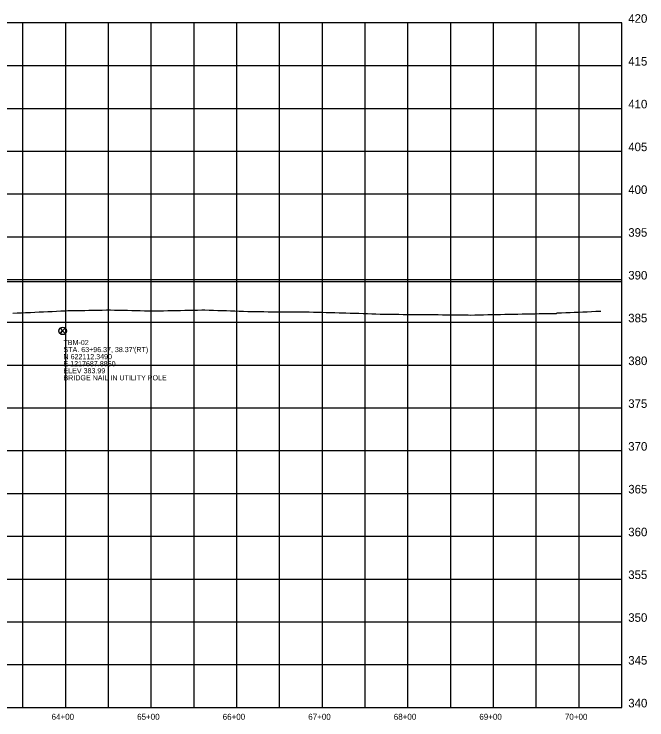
# Model space of a CAD drawing. Extents: x 1189978 to 1314812, y 571533 to 629339.
# Drawn here: x 1228945 to 1229684, y 628498 to 629323 of the extents above; entities that cross this region are included whole.
import ezdxf

# ---------------------------------------------------------------- set-up
doc = ezdxf.new("R2010")
doc.units = 0
for name, color, linetype in [('DESIGN - SHEET - Corner Text', 7, 'Continuous'), ('DESIGN - SHEET - Light Grid', 7, 'Continuous'), ('SURVEY - DRAINAGE - Pipes and Culverts Text', 7, 'Continuous'), ('SURVEY - PROFILE - Control with Text', 7, 'Continuous'), ('SURVEY - PROFILE - Ground Line with Text', 7, 'Continuous')]:
    doc.layers.add(name, color=color, linetype=linetype)

msp = doc.modelspace()

# ---------------------------------------------------------------- linework, layer by layer
at = {"layer": 'DESIGN - SHEET - Light Grid'}
for p, q in [((1229654.88, 629312.43), (1227554.88, 629312.43)), ((1228954.88, 628512.43), (1228954.88, 629312.43)), ((1229004.88, 628512.43), (1229004.88, 629312.43)), ((1229054.88, 628512.43), (1229054.88, 629312.43)), ((1229104.88, 628512.43), (1229104.88, 629312.43)), ((1229154.88, 628512.43), (1229154.88, 629312.43)), ((1229204.88, 628512.43), (1229204.88, 629312.43)), ((1229254.88, 628512.43), (1229254.88, 629312.43)), ((1229304.88, 628512.43), (1229304.88, 629312.43)), ((1229354.88, 628512.43), (1229354.88, 629312.43)), ((1229404.88, 628512.43), (1229404.88, 629312.43)), ((1229454.88, 628512.43), (1229454.88, 629312.43)), ((1229504.88, 628512.43), (1229504.88, 629312.43)), ((1229554.88, 628512.43), (1229554.88, 629312.43)), ((1229604.88, 628512.43), (1229604.88, 629312.43)), ((1229654.88, 628512.43), (1229654.88, 629312.43)), ((1227554.88, 629262.43), (1229654.88, 629262.43)), ((1227554.88, 629212.43), (1229654.88, 629212.43)), ((1227554.88, 629162.43), (1229654.88, 629162.43)), ((1227554.88, 629112.43), (1229654.88, 629112.43)), ((1227554.88, 629062.43), (1229654.88, 629062.43)), ((1227554.88, 629012.43), (1229654.88, 629012.43)), ((1227554.88, 628962.43), (1229654.88, 628962.43)), ((1227554.88, 628912.43), (1229654.88, 628912.43)), ((1227554.88, 628862.43), (1229654.88, 628862.43)), ((1227554.88, 628812.43), (1229654.88, 628812.43)), ((1227554.88, 628762.43), (1229654.88, 628762.43)), ((1227554.88, 628712.43), (1229654.88, 628712.43)), ((1227554.88, 628662.43), (1229654.88, 628662.43)), ((1227554.88, 628612.43), (1229654.88, 628612.43)), ((1227554.88, 628562.43), (1229654.88, 628562.43)), ((1227554.88, 628512.43), (1229630.37, 628512.43)), ((1227554.88, 628512.43), (1229654.88, 628512.43))]:
    msp.add_line(p, q, dxfattribs=at)
at = {"layer": 'SURVEY - DRAINAGE - Pipes and Culverts Text'}
msp.add_line((1227554.88, 629010.13), (1229654.88, 629010.13), dxfattribs=at)
at = {"layer": 'SURVEY - PROFILE - Control with Text'}
for p, q in [((1228998.18, 628955.4), (1229001.26, 628952.33)), ((1229001.26, 628952.33), (1229004.34, 628955.41)), ((1228998.19, 628949.26), (1229001.26, 628952.33)), ((1229001.26, 628952.33), (1229004.33, 628949.25))]:
    msp.add_line(p, q, dxfattribs=at)
for points in [[(1228998.19, 628955.39), (1229001.26, 628952.33), (1228998.2, 628949.27), (1228997.95, 628949.52), (1228997.7, 628949.85), (1228997.54, 628950.1), (1228997.37, 628950.41), (1228997.22, 628950.75), (1228997.12, 628951.02), (1228997.05, 628951.28), (1228996.98, 628951.58), (1228996.94, 628951.86), (1228996.92, 628952.13), (1228996.92, 628952.45), (1228996.93, 628952.73), (1228996.96, 628952.97), (1228997, 628953.16), (1228997.05, 628953.39), (1228997.12, 628953.67), (1228997.2, 628953.88), (1228997.29, 628954.11), (1228997.47, 628954.46), (1228997.66, 628954.78), (1228997.95, 628955.15)], [(1229004.33, 628955.4), (1229001.26, 628952.33), (1229004.32, 628949.26), (1229004.52, 628949.45), (1229004.74, 628949.73), (1229004.97, 628950.06), (1229005.11, 628950.32), (1229005.3, 628950.72), (1229005.4, 628951), (1229005.49, 628951.3), (1229005.54, 628951.53), (1229005.59, 628951.85), (1229005.61, 628952.1), (1229005.61, 628952.41), (1229005.6, 628952.72), (1229005.57, 628952.94), (1229005.53, 628953.21), (1229005.48, 628953.4), (1229005.41, 628953.66), (1229005.28, 628954.02), (1229005.18, 628954.23), (1229005.07, 628954.44), (1229004.86, 628954.79), (1229004.61, 628955.12)]]:
    msp.add_lwpolyline(points, close=True, dxfattribs=at)
msp.add_circle((1229001.26, 628952.34), 4.35, dxfattribs=at)
at = {"layer": 'SURVEY - PROFILE - Ground Line with Text'}
msp.add_lwpolyline([(1228943.01, 628973.09), (1228948, 628973.33), (1228950.35, 628973.44), (1228952.99, 628973.55), (1228957.99, 628973.76), (1228958.85, 628973.8), (1228963.86, 628974.03), (1228968.86, 628974.27), (1228973.87, 628974.5), (1228978.87, 628974.73), (1228983.88, 628974.97), (1228988.88, 628975.2), (1228993.89, 628975.44), (1228999.17, 628975.69), (1229003.89, 628975.91), (1229007.33, 628976.07), (1229010.04, 628976.11), (1229012.34, 628976.15), (1229017.35, 628976.23), (1229020.9, 628976.29), (1229022.36, 628976.31), (1229027.37, 628976.4), (1229031.77, 628976.47), (1229032.38, 628976.48), (1229037.38, 628976.57), (1229042.63, 628976.66), (1229047.39, 628976.74), (1229052.4, 628976.83), (1229053.5, 628976.85), (1229057.06, 628976.92), (1229062.06, 628976.8), (1229064.36, 628976.75), (1229067.06, 628976.69), (1229072.06, 628976.57), (1229075.23, 628976.5), (1229077.06, 628976.46), (1229082.06, 628976.35), (1229086.09, 628976.26), (1229087.06, 628976.24), (1229092.05, 628976.13), (1229097.05, 628976.02), (1229102.05, 628975.91), (1229107.06, 628975.81), (1229107.82, 628975.79), (1229109.05, 628975.77), (1229114.05, 628975.87), (1229119.05, 628975.96), (1229124.04, 628976.06), (1229129.04, 628976.16), (1229129.55, 628976.17), (1229134.03, 628976.26), (1229139.03, 628976.36), (1229144.02, 628976.46), (1229149.02, 628976.56), (1229154.01, 628976.66), (1229159.01, 628976.75), (1229163.99, 628976.85), (1229167.6, 628976.92), (1229172.6, 628976.75), (1229177.6, 628976.58), (1229182.6, 628976.41), (1229187.6, 628976.24), (1229192.6, 628976.07), (1229197.6, 628975.89), (1229202.6, 628975.72), (1229207.6, 628975.55), (1229212.6, 628975.38), (1229217.6, 628975.21), (1229222.6, 628975.04), (1229226.31, 628974.91), (1229231.31, 628974.9), (1229236.31, 628974.88), (1229241.31, 628974.86), (1229246.31, 628974.84), (1229251.31, 628974.82), (1229256.31, 628974.8), (1229261.31, 628974.78), (1229266.32, 628974.76), (1229271.32, 628974.74), (1229276.27, 628974.72), (1229279.34, 628974.71), (1229284.33, 628974.59), (1229289.33, 628974.48), (1229294.33, 628974.37), (1229299.33, 628974.25), (1229304.33, 628974.14), (1229309.33, 628974.02), (1229314.33, 628973.91), (1229319.33, 628973.8), (1229324.33, 628973.68), (1229327.43, 628973.61), (1229332.44, 628973.44), (1229337.45, 628973.27), (1229342.45, 628973.1), (1229347.46, 628972.93), (1229352.47, 628972.75), (1229357.48, 628972.58), (1229362.49, 628972.41), (1229367.5, 628972.24), (1229372.51, 628972.08), (1229377.42, 628971.91), (1229379.14, 628971.86), (1229384.14, 628971.82), (1229389.14, 628971.79), (1229394.14, 628971.76), (1229399.14, 628971.72), (1229404.14, 628971.69), (1229409.14, 628971.66), (1229414.14, 628971.63), (1229419.14, 628971.59), (1229424.14, 628971.56), (1229429.05, 628971.53), (1229430.37, 628971.52), (1229435.37, 628971.46), (1229440.37, 628971.4), (1229445.37, 628971.34), (1229450.36, 628971.28), (1229455.36, 628971.22), (1229460.36, 628971.16), (1229465.35, 628971.09), (1229470.35, 628971.03), (1229475.29, 628970.97), (1229478.22, 628970.94), (1229483.22, 628971.04), (1229488.21, 628971.15), (1229493.21, 628971.26), (1229498.21, 628971.37), (1229503.21, 628971.48), (1229508.21, 628971.59), (1229513.21, 628971.7), (1229518.21, 628971.81), (1229523.2, 628971.92), (1229528.22, 628972.03), (1229533.21, 628972.12), (1229538.2, 628972.21), (1229543.19, 628972.3), (1229548.18, 628972.38), (1229553.17, 628972.47), (1229558.17, 628972.56), (1229560, 628972.59), (1229563.16, 628972.64), (1229568.16, 628972.72), (1229573.16, 628972.8), (1229578.16, 628972.88), (1229579.32, 628973.31), (1229584.32, 628973.53), (1229589.32, 628973.75), (1229594.32, 628973.97), (1229599.32, 628974.19), (1229604.32, 628974.41), (1229609.32, 628974.64), (1229614.32, 628974.86), (1229619.32, 628975.09), (1229624.32, 628975.32), (1229624.84, 628975.34), (1229629.47, 628975.55), (1229630.37, 628975.59)], dxfattribs=at)

# ---------------------------------------------------------------- texts
at = {"layer": 'DESIGN - SHEET - Corner Text'}
for s, height, p in [('420', 10, (1229662.38, 629312.43)), ('415', 10, (1229662.38, 629262.43)), ('410', 10, (1229662.38, 629212.43)), ('405', 10, (1229662.38, 629162.43)), ('400', 10, (1229662.38, 629112.43)), ('395', 10, (1229662.38, 629062.43)), ('390', 10, (1229662.38, 629012.43)), ('385', 10, (1229662.38, 628962.43)), ('380', 10, (1229662.38, 628912.43)), ('375', 10, (1229662.38, 628862.43)), ('370', 10, (1229662.38, 628812.43)), ('365', 10, (1229662.38, 628762.43)), ('360', 10, (1229662.38, 628712.43)), ('355', 10, (1229662.38, 628662.43)), ('350', 10, (1229662.38, 628612.43)), ('345', 10, (1229662.38, 628562.43)), ('340', 10, (1229662.38, 628512.43)), ('64+00', 7, (1228988.33, 628497.93)), ('65+00', 7, (1229088.33, 628497.93)), ('66+00', 7, (1229188.33, 628497.93)), ('67+00', 7, (1229288.33, 628497.93)), ('68+00', 7, (1229388.33, 628497.93)), ('69+00', 7, (1229488.33, 628497.93)), ('70+00', 7, (1229588.33, 628497.93))]:
    msp.add_text(s, height=height, dxfattribs=at).set_placement(p)
at = {"layer": 'SURVEY - PROFILE - Control with Text'}
for s, p in [('TBM-02', (1229002.26, 628935.83)), ("STA. 63+96.37, 38.37'(RT)", (1229002.26, 628927.58)), ('N 622112.3490', (1229002.26, 628919.33)), ('E 1217687.8850', (1229002.26, 628911.08)), ('ELEV 383.99', (1229002.26, 628902.83)), ('BRIDGE NAIL IN UTILITY POLE', (1229002.26, 628894.58))]:
    msp.add_text(s, height=6, dxfattribs=at).set_placement(p)

doc.saveas('drawing.dxf')
